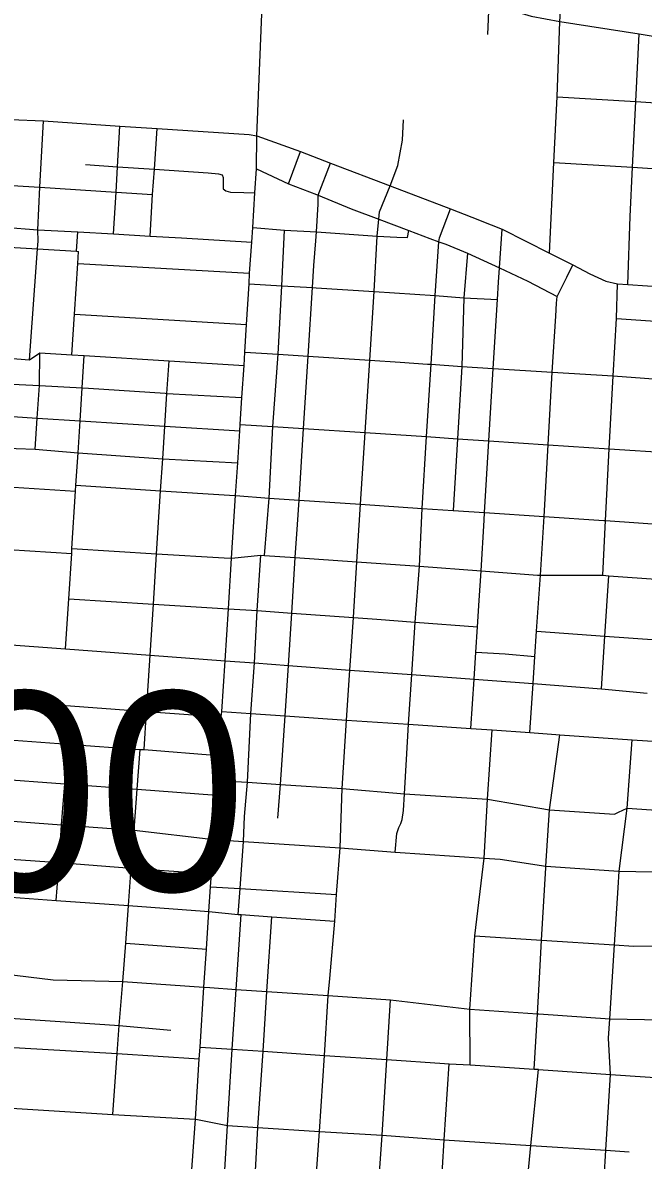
# Model space of a CAD drawing. Extents: x 1729596 to 1934326, y 644115 to 911751.
# Drawn here: x 1831963 to 1835391, y 705719 to 712004 of the extents above; entities that cross this region are included whole.
import ezdxf

# ---------------------------------------------------------------- set-up
doc = ezdxf.new("R2010")
doc.units = 0
for name, color, linetype in [('Default', 7, 'Continuous'), ('GM_X_City_Street', 7, 'Continuous'), ('GM_X_US_Route', 7, 'Continuous')]:
    doc.layers.add(name, color=color, linetype=linetype)

msp = doc.modelspace()

# ---------------------------------------------------------------- linework, layer by layer
at = {"layer": 'GM_X_City_Street'}
for points in [[(1833255.7, 711379.8), (1833255.7, 711379.8), (1833285.9, 712097.8), (1833277.7, 712257.9), (1833296.3, 712626.7), (1833307.9, 712856.7), (1833313.7, 712971.2), (1833333.2, 713262), (1833334.6, 713283.3), (1833353.2, 713559.8), (1833415.7, 714293.7), (1833415.8, 714425.8)], [(1834872.9, 710731.4), (1834896.7, 711230.8), (1834915.1, 711594.6), (1834930.8, 712011.1), (1834943, 712203.2), (1834958.4, 712560.2), (1834979.6, 712779.4), (1834993.9, 713006.4), (1835006.1, 713246), (1835019.5, 713496)], [(1833285.9, 712097.8), (1833458.2, 712114.2), (1833605.3, 712127.8), (1833793.3, 712141.4), (1834035.8, 712127.8), (1834210.1, 712116.9), (1834277.1, 712123.8), (1834539.9, 712109.7), (1834771, 712041), (1834930.8, 712011.1), (1835368.1, 711942.6), (1835695.3, 711888), (1836001.2, 711835.3), (1836382.1, 711787.3), (1836603.6, 711777.1)], [(1834532.6, 711938.3), (1834539.9, 712109.7)], [(1835350.5, 711568.8), (1835368.1, 711942.6)], [(1834915.1, 711594.6), (1835350.5, 711568.8)], [(1835306.1, 710557.8), (1835318.2, 710932.8), (1835332.1, 711205), (1835350.5, 711568.8)], [(1835350.5, 711568.8), (1835679.7, 711547.4)], [(1832047.2, 710776.7), (1832048.5, 710797.6), (1832046.5, 710859.9), (1832058, 711095), (1832078.8, 711461)], [(1832464.6, 710837.5), (1832478.7, 711068.2), (1832487.5, 711208.2), (1832500.5, 711432.8)], [(1833659.3, 706723.4), (1833687.3, 707039.8), (1833697.3, 707186.8), (1833716.5, 707444.6), (1833728.3, 707773), (1833752.3, 708150.6), (1833770.3, 708427.4), (1833789.4, 708717.1), (1833808.7, 709025), (1833829.5, 709343.2), (1833854.3, 709739), (1833880.1, 710138.8), (1833903.7, 710518.6), (1833920.6, 710825.1), (1833929.3, 710918), (1833933.8, 710959.2), (1833992.1, 711102.6), (1834034.7, 711215.5), (1834060.2, 711354.8), (1834065.6, 711467.1)], [(1832667.2, 710824.8), (1832679.9, 711055.4), (1832691, 711194.5), (1832705.4, 711418.9)], [(1832894.5, 705616), (1832916.7, 705945.6), (1832938.1, 706279.6), (1832942.9, 706342.8), (1832964.3, 706674.4), (1832977.7, 706885.1), (1832990.7, 707093), (1833000.7, 707230.2), (1833005.3, 707301.7), (1833018.3, 707491.3), (1833034.3, 707735.6), (1833038.5, 707817.6), (1833045.5, 707955.8), (1833060.1, 708167.8), (1833062.1, 708198.6), (1833080.6, 708478.3), (1833099.5, 708765.3), (1833117.2, 709045.3), (1833138.7, 709392.2), (1833150.7, 709572.9), (1833162.3, 709748.2), (1833164.6, 709784.2), (1833174.1, 709933), (1833185.5, 710109.2), (1833190.5, 710184.2), (1833199.9, 710336.2), (1833213.5, 710561), (1833216.6, 710619.3), (1833228.8, 710792.1), (1833234.3, 710872.6), (1833244.8, 711063.2), (1833254, 711196.4), (1833255.7, 711379.8)], [(1833431.9, 711113.3), (1833497.9, 711293)], [(1832310.3, 711219.8), (1832487.5, 711208.2), (1832691, 711194.5), (1832987.7, 711174.1), (1833044.6, 711169.6), (1833064.8, 711163), (1833069.7, 711148), (1833070.8, 711086.4), (1833085.9, 711075.1), (1833111.1, 711068.4), (1833183.7, 711065.6), (1833244.8, 711063.2)], [(1833254, 711196.4), (1833431.9, 711113.3), (1833586.7, 711054.9)], [(1833480.5, 709232.1), (1833489.5, 709365.8), (1833514.6, 709762.8), (1833539.9, 710161.2), (1833563.5, 710540.2), (1833571.7, 710661.9), (1833583, 710799.1), (1833586.5, 710848.6), (1833594.3, 711001.3), (1833595.1, 711051.7), (1833663.7, 711228.8)], [(1834896.7, 711230.8), (1835332.1, 711205), (1835664.7, 711183.4), (1835949.9, 711163.8), (1836336.7, 711118), (1836728.7, 711102.9), (1837057.9, 711065.3), (1837112.4, 711062.1)], [(1831905, 711105.5), (1832058, 711095), (1832478.7, 711068.2), (1832679.9, 711055.4)], [(1833586.7, 711054.9), (1833595.1, 711051.7), (1833776.5, 710975.3), (1833929.3, 710918), (1834096, 710855.5), (1834212.6, 710811.3)], [(1834020.9, 707421.1), (1834029, 707523.7), (1834041.6, 707556.7), (1834052, 707579.8), (1834058.8, 707602.1), (1834066.3, 707651.3), (1834071.1, 707743.9), (1834082.5, 707932.4), (1834094.3, 708127.4), (1834113.1, 708402), (1834131.1, 708691.8), (1834154.5, 709001), (1834169.1, 709319.8), (1834193.5, 709716.8), (1834218.5, 710116.5), (1834241.9, 710496.6), (1834260.9, 710793), (1834264.7, 710815), (1834326, 710975.3)], [(1829759.5, 710917.4), (1829840.5, 710912.2), (1829940.1, 710905.7), (1830014.7, 710900.7), (1830117.9, 710894.4), (1830215.1, 710887.4), (1830296.7, 710882.3), (1830394.7, 710876), (1830495.4, 710865.2), (1830674.9, 710849.3), (1830851.9, 710837.2), (1830863.5, 710836), (1831086.1, 710819.2), (1831270.4, 710804.6), (1831358.7, 710799), (1831457.7, 710791.4), (1831640.1, 710779.3), (1831856.8, 710765.3), (1832045.7, 710753.8), (1832260.6, 710741.2), (1832272.1, 710740.4)], [(1831861.6, 710873.7), (1832046.5, 710859.9), (1832267.9, 710849.3), (1832464.6, 710837.5), (1832667.2, 710824.8), (1832840.8, 710814.7), (1833228.8, 710792.1)], [(1833234.3, 710872.6), (1833409.1, 710858.6), (1833586.5, 710848.6), (1833791.3, 710834.7), (1833920.6, 710825.1), (1834029.2, 710818.2), (1834088.2, 710816.5), (1834096, 710855.5)], [(1832260.6, 710741.2), (1832267.9, 710849.3)], [(1833299.4, 709059.8), (1833324.4, 709377.6), (1833345.3, 709773.3), (1833374.1, 710172.4), (1833394.9, 710550.8), (1833409.1, 710858.6)], [(1834212.6, 710811.3), (1834260.9, 710793), (1834300, 710780), (1834420.5, 710729.8), (1834596.3, 710649), (1834752.5, 710575.9), (1834915.4, 710490.9)], [(1834511.5, 709255.9), (1834513.9, 709298), (1834538.1, 709693), (1834562.3, 710092.8), (1834586.1, 710474), (1834590.8, 710569.9), (1834596.3, 710649), (1834610.8, 710864.2)], [(1832000.2, 710141.2), (1832045.7, 710753.8), (1832047.2, 710776.7)], [(1832235, 710169.3), (1832249.7, 710393.2), (1832267.1, 710674.4), (1832272.1, 710740.4)], [(1834420.5, 710729.8), (1834399.3, 710484.5), (1834389.3, 710104.7), (1834364.4, 709704.6), (1834340.5, 709308.6)], [(1832267.1, 710674.4), (1833216.6, 710619.3)], [(1834764.3, 708082.2), (1834782.7, 708352.8), (1834792.6, 708502.5), (1834801.7, 708641.8), (1834822.3, 708951.2), (1834844.1, 709275.8), (1834865.9, 709671), (1834888.5, 710072.6), (1834907.6, 710382.4), (1834912, 710455.3), (1834915.4, 710490.9), (1834968.6, 710598), (1835001.4, 710665.4)], [(1833213.5, 710561), (1833394.9, 710550.8), (1833563.5, 710540.2), (1833583.2, 710538.9)], [(1835167.1, 708950.8), (1835181.9, 709253.4), (1835202.1, 709648.8), (1835224.9, 710052.4), (1835242.7, 710370.3), (1835248.8, 710562.1)], [(1833583.2, 710538.9), (1833903.7, 710518.6), (1834241.9, 710496.6), (1834399.3, 710484.5), (1834586.1, 710474)], [(1832249.7, 710393.2), (1833199.9, 710336.2)], [(1835242.7, 710370.3), (1835591.7, 710345.1), (1835914.9, 710327.2)], [(1830074.5, 710303.9), (1830086.1, 710302.9), (1830256.1, 710291.4), (1830282.2, 710289.6), (1830362.2, 710284.2), (1830496.9, 710276.4), (1830693.8, 710265.7), (1830839.2, 710256), (1830867.5, 710254.6), (1831049.7, 710243.2), (1831107.1, 710239.8), (1831233.3, 710233), (1831313.5, 710228.6), (1831429.4, 710173.8), (1831466.7, 710171.4), (1831587.8, 710165.6), (1831809.7, 710155), (1831860.6, 710152.6), (1832000.2, 710141.2), (1832058.5, 710180.5), (1832235, 710169.3), (1832303.1, 710165), (1832771.5, 710135.8), (1833185.5, 710109.2)], [(1832031.1, 709646.9), (1832043.6, 709819.6), (1832055, 709999.4), (1832058.5, 710180.5)], [(1833190.5, 710184.2), (1833374.1, 710172.4), (1833539.9, 710161.2), (1833880.1, 710138.8), (1834048.9, 710127.6), (1834198.6, 710117.8)], [(1832199.6, 708543.8), (1832217.9, 708821), (1832233.9, 709071.2), (1832235.3, 709098.2), (1832255.1, 709416.2), (1832257.3, 709448.8), (1832268.8, 709627.3), (1832280.5, 709804.8), (1832292.1, 709986.4), (1832303.1, 710165)], [(1832633.1, 707987.4), (1832647.3, 708197.8), (1832666.7, 708509.8), (1832685.1, 708790.8), (1832702.9, 709070), (1832724.9, 709417), (1832736.3, 709594.9), (1832748.1, 709775.2), (1832759.9, 709956), (1832771.5, 710135.8)], [(1834198.6, 710117.8), (1834218.5, 710116.5), (1834389.3, 710104.7), (1834562.3, 710092.8), (1834888.5, 710072.6), (1835224.9, 710052.4), (1835570.3, 710027.6), (1835902.3, 710005.8), (1836277.5, 709980.8), (1836666.9, 709952.3), (1837025.5, 709928), (1837449.3, 709900.2), (1837870, 709871.4), (1838234.5, 709847.4), (1838601.9, 709823.2)], [(1831160.3, 710039.9), (1831342.9, 710034.2), (1832055, 709999.4), (1832292.1, 709986.4), (1832326.5, 709984.1)], [(1832326.5, 709984.1), (1832750.2, 709956.6)], [(1832750.2, 709956.6), (1832759.9, 709956), (1833174.1, 709933)], [(1831367.4, 709862.4), (1831551.7, 709851.9), (1832043.6, 709819.6), (1832280.5, 709804.8), (1832748.1, 709775.2), (1833162.3, 709748.2)], [(1833164.6, 709784.2), (1833345.3, 709773.3), (1833514.6, 709762.8), (1833854.3, 709739), (1834193.5, 709716.8), (1834364.4, 709704.6), (1834538.1, 709693), (1834865.9, 709671), (1835202.1, 709648.8), (1835546.1, 709628.2), (1835877.9, 709606.2), (1836250.5, 709580.4), (1836640.5, 709554.8), (1836999.4, 709531.4), (1837423.7, 709501.2), (1837842.5, 709472.4), (1838207.9, 709446.6), (1838572.7, 709421)], [(1831153.3, 709701.7), (1831177.3, 709700.2), (1831395.1, 709685.7), (1831579, 709675), (1831746.8, 709665.8), (1831926.5, 709651.1), (1832031.1, 709646.9), (1832268.8, 709627.3), (1832736.3, 709594.9), (1833150.7, 709572.9)], [(1828993.4, 709265.6), (1829244.1, 709303.4), (1829481.2, 709335), (1829740.3, 709373.6), (1829985.2, 709407.8), (1830226.3, 709443), (1830459.8, 709475.5), (1830611.5, 709496.6), (1830762.1, 709516.3), (1830935.2, 709504), (1831163.7, 709489), (1831410.1, 709472.8), (1831570.5, 709462.2), (1831727.3, 709451.1), (1831912.1, 709438), (1832255.1, 709416.2)], [(1832257.3, 709448.8), (1832724.9, 709417), (1833105.6, 709394.2)], [(1833105.6, 709394.2), (1833138.7, 709392.2), (1833324.4, 709377.6), (1833489.5, 709365.8), (1833829.5, 709343.2), (1834169.1, 709319.8), (1834340.5, 709308.6), (1834513.9, 709298), (1834844.1, 709275.8), (1835172.9, 709254)], [(1833412.2, 708174.7), (1833430.7, 708452.6), (1833449.5, 708741.6), (1833468, 709049.1), (1833480.5, 709232.1)], [(1834437.9, 708104), (1834456.1, 708377), (1834466.1, 708525.6), (1834475.1, 708666.2), (1834484.8, 708812.3), (1834495.7, 708975.8), (1834511.5, 709255.9)], [(1835172.9, 709254), (1835181.9, 709253.4), (1835521.5, 709229.6), (1835721.9, 709217.3), (1835853.5, 709210.6), (1836226.5, 709182), (1836616.5, 709157.5), (1836973.1, 709134.1), (1836975.2, 709133.9)], [(1829035.7, 708972.6), (1829287.4, 709008.8), (1829523.9, 709043.2), (1829782.3, 709080.2), (1830027, 709115.8), (1830269.9, 709150.8), (1830506.6, 709184.4), (1830654, 709205.2), (1830798.9, 709226), (1830811.7, 709162.2), (1830912.3, 709159), (1831141.5, 709143.4), (1831387.7, 709127.2), (1831545.5, 709116.7), (1831703.4, 709106.6), (1831887.1, 709093), (1832233.9, 709071.2)], [(1832235.3, 709098.2), (1832702.9, 709070), (1833075.5, 709047.8)], [(1833075.5, 709047.8), (1833117.2, 709045.3), (1833277.6, 709061.1), (1833299.4, 709059.8), (1833468, 709049.1), (1833808.7, 709025), (1834154.5, 709001), (1834495.7, 708975.8), (1834806.6, 708952.4)], [(1833153.6, 707077.1), (1833163.5, 707220.4), (1833182.7, 707480.4), (1833189.1, 707618.8), (1833204.4, 707807.2), (1833224, 708186.6), (1833244.3, 708466.4), (1833258.8, 708756.3), (1833277.6, 709061.1)], [(1834806.6, 708952.4), (1834822.3, 708951.2), (1835122.1, 708950.8)], [(1835122.1, 708950.8), (1835167.1, 708950.8), (1835200.1, 708948.6), (1835486.3, 708928), (1835698.9, 708903.5), (1835834.3, 708888), (1836207.3, 708862.8), (1836596.7, 708836.6), (1836953.7, 708812), (1837376.7, 708781.8), (1837792.1, 708753.6), (1838157.6, 708726.6), (1838479.4, 708707.7)], [(1835160.9, 708323.2), (1835178.9, 708614), (1835200.1, 708948.6)], [(1832217.9, 708821), (1832685.1, 708790.8), (1833068.5, 708767.2)], [(1833068.5, 708767.2), (1833099.5, 708765.3), (1833258.8, 708756.3), (1833449.5, 708741.6), (1833789.4, 708717.1), (1833918.7, 708707.5)], [(1833918.7, 708707.5), (1834131.1, 708691.8), (1834475.1, 708666.2)], [(1829889.3, 708499.2), (1830110.3, 708531.8), (1830354.3, 708565.8), (1830589.4, 708599.5), (1830738.7, 708620.8), (1830888.9, 708640.8), (1830918.4, 708639.6), (1831103.3, 708625), (1831243.7, 708614.6), (1831345.1, 708607.1), (1831504.3, 708595.3), (1831849.8, 708569.9), (1832199.6, 708543.8), (1832666.7, 708509.8), (1833080.6, 708478.3), (1833244.3, 708466.4), (1833430.7, 708452.6), (1833770.3, 708427.4), (1834113.1, 708402), (1834456.1, 708377), (1834782.7, 708352.8), (1835160.9, 708323.2), (1835413.3, 708299.2)], [(1834801.7, 708641.8), (1835178.9, 708614)], [(1835178.9, 708614), (1835464.9, 708593.4), (1835687.5, 708575.7), (1835813.9, 708568.4), (1836187.7, 708542), (1836577.1, 708517), (1836931.9, 708492.2), (1837355.3, 708463.6), (1837770.3, 708435.1), (1838135.5, 708410.2)], [(1834466.1, 708525.6), (1834627.4, 708515.9), (1834792.6, 708502.5)], [(1831044.3, 708292.3), (1831090.1, 708302.6), (1831153.8, 708308.2), (1831233, 708302.2), (1831478.5, 708284.1), (1831593.1, 708275.7), (1831828.8, 708258.6), (1832647.3, 708197.8), (1833060.1, 708167.8)], [(1833062.1, 708198.6), (1833224, 708186.6), (1833412.2, 708174.7), (1833752.3, 708150.6), (1834094.3, 708127.4), (1834437.9, 708104), (1834555.7, 708096.4), (1834764.3, 708082.2), (1834907.1, 708071.5)], [(1833372.5, 707608.8), (1833386.7, 707794), (1833412.2, 708174.7)], [(1831016.2, 708106.8), (1831217.1, 708091.9), (1831462.7, 708074.2), (1831813.5, 708047.8), (1832212.2, 708017.8), (1832611.1, 707988.8), (1832633.1, 707987.4), (1833045.5, 707955.8)], [(1834434.9, 706245.2), (1834433.3, 706552.7), (1834460.9, 706957.8), (1834512.1, 707387.9), (1834531.3, 707713.3), (1834555.7, 708096.4)], [(1834851.9, 707333.7), (1834852.4, 707342.7), (1834872.9, 707654.6), (1834929.7, 708069.8)], [(1834907.1, 708071.5), (1834929.7, 708069.8), (1835328.7, 708042.4), (1835780.7, 708012.4)], [(1835149.7, 705167.6), (1835166.1, 705464.8), (1835184.1, 705773.4), (1835209.1, 706192.8), (1835198.5, 706392.9), (1835205.5, 706500.6), (1835232.3, 706908.9), (1835253, 707224.7), (1835257.9, 707315.8), (1835301.3, 707663.4), (1835328.7, 708042.4)], [(1832148.4, 707154.1), (1832163.6, 707363.8), (1832177.6, 707571.3), (1832196.2, 707797.7), (1832212.2, 708017.8)], [(1832461.4, 705971.8), (1832484.1, 706307.8), (1832496.4, 706462.9), (1832515.7, 706707), (1832531.9, 706918.3), (1832547.9, 707126), (1832562.8, 707333.2), (1832578.7, 707542), (1832594.9, 707768.2), (1832611.1, 707988.8)], [(1831204.3, 707868.9), (1831798.2, 707827.4), (1832196.2, 707797.7), (1832594.9, 707768.2), (1833034.3, 707735.6)], [(1833038.5, 707817.6), (1833204.4, 707807.2), (1833386.7, 707794), (1833728.3, 707773), (1834071.1, 707743.9), (1834329, 707726.1), (1834531.3, 707713.3), (1834872.9, 707654.6), (1835231.2, 707630.9), (1835253.2, 707641.1)], [(1835253.2, 707641.1), (1835301.3, 707663.4), (1835756.7, 707632.2), (1836103.2, 707608.9)], [(1830975.7, 707628.7), (1831185.1, 707643.5), (1831783.1, 707602.2), (1832177.6, 707571.3), (1832578.7, 707542), (1833018.3, 707491.3), (1833182.7, 707480.4), (1833716.5, 707444.6), (1834020.9, 707421.1), (1834512.1, 707387.9), (1834599.5, 707382.2), (1834852.4, 707342.7), (1835227.6, 707317.8)], [(1831764.1, 707392.3), (1831765.2, 707392.2), (1832163.6, 707363.8), (1832562.8, 707333.2), (1833005.3, 707301.7)], [(1834749.5, 705194), (1834767.3, 705490.2), (1834749.6, 705588.1), (1834770.6, 705800.1), (1834812.3, 706219.6), (1834788.4, 706221.2), (1834806.1, 706527.7), (1834817.5, 706724.7), (1834829.3, 706934.4), (1834851.9, 707333.7)], [(1835227.6, 707317.8), (1835257.9, 707315.8), (1835714.3, 707307.2)], [(1833000.7, 707230.2), (1833163.5, 707220.4), (1833697.3, 707186.8)], [(1831738.5, 707184), (1831748.9, 707183.2), (1832148.4, 707154.1), (1832547.9, 707126), (1832966.7, 707094.8)], [(1832895.5, 702734.2), (1832916.5, 703097.8), (1832936.4, 703417.5), (1832955.1, 703728.5), (1832978.5, 704098.5), (1832996.6, 704380.9), (1833015, 704691.1), (1833037.1, 705010.3), (1833053.9, 705304.9), (1833075.7, 705603.2), (1833095.1, 705911.3), (1833119.5, 706331.8), (1833142.2, 706662.6), (1833169.8, 707075.9)], [(1832966.7, 707094.8), (1832990.7, 707093), (1833153.6, 707077.1), (1833169.8, 707075.9), (1833340.1, 707064), (1833687.3, 707039.8)], [(1833151.5, 704086), (1833170.7, 704368.6), (1833190.3, 704678.6), (1833210.1, 704998.6), (1833223.7, 705294.4), (1833245.1, 705592.6), (1833262.7, 705899.8), (1833290.9, 706321), (1833311.3, 706651.5), (1833340.1, 707064)], [(1829335.2, 706892.6), (1829544, 706924.9), (1829587.7, 706924.8), (1829823.7, 706908), (1830372.3, 706866.8), (1830921.5, 706823.2), (1831127, 706808.7), (1831719.9, 706766), (1832130.7, 706715.3), (1832515.7, 706707), (1832964.3, 706674.4), (1832997, 706672.2)], [(1832531.9, 706918.3), (1832977.7, 706885.1)], [(1834460.9, 706957.8), (1834829.3, 706934.4), (1835232.3, 706908.9), (1835337.6, 706902.2), (1835711.3, 706905.4), (1836059.7, 706851.5), (1836062.1, 706851.3), (1836065.9, 706851.1)], [(1833488.9, 704061.8), (1833506.1, 704346), (1833525.3, 704656.4), (1833546.5, 704976.2), (1833562.5, 705272.4), (1833581.1, 705570), (1833602.1, 705877.4), (1833630.1, 706297.4), (1833650.9, 706628.8), (1833659.3, 706723.4)], [(1832997, 706672.2), (1833142.2, 706662.6), (1833311.3, 706651.5), (1833650.9, 706628.8), (1833995.3, 706605.6), (1834433.3, 706552.7), (1834806.1, 706527.7), (1834814.6, 706527.2), (1835205.5, 706500.6), (1835686.3, 706490.8), (1836035.4, 706444.3), (1836414.2, 706419.9), (1836424.6, 706419.3), (1836453.7, 706417.8)], [(1833805.5, 703673.4), (1833830.1, 704039.2), (1833849.9, 704324.8), (1833869.7, 704633.8), (1833888.7, 704953.2), (1833907.5, 705249.8), (1833927.1, 705545.2), (1833947.9, 705856.4), (1833974.6, 706274.9), (1833995.3, 706605.6)], [(1830848.7, 706578.8), (1830904.4, 706574.7), (1831105.4, 706560.1), (1831701.3, 706517.2), (1832416.6, 706468.4)], [(1832416.6, 706468.4), (1832496.4, 706462.9), (1832782, 706438)], [(1830861.2, 706403.9), (1830892.7, 706402), (1831689.7, 706354.4), (1832484.1, 706307.8), (1832938.1, 706279.6)], [(1832942.9, 706342.8), (1833119.5, 706331.8), (1833290.9, 706321), (1833630.1, 706297.4), (1833974.6, 706274.9), (1834293, 706252.9)], [(1834152.5, 703672.2), (1834174.7, 704011.6), (1834191.5, 704301), (1834210.5, 704610.6), (1834230.9, 704930.6), (1834248.9, 705228.2), (1834272.9, 705522.6), (1834291.9, 705832.2), (1834318.3, 706251.2)], [(1834293, 706252.9), (1834318.3, 706251.2), (1834434.9, 706245.2), (1834788.4, 706221.2), (1834812.3, 706219.6), (1835209.1, 706192.8), (1835619.9, 706165.6)], [(1830333.8, 706101.3), (1830870.9, 706069.8), (1831663.2, 706020.4), (1832461.4, 705971.8), (1832916.7, 705945.6), (1832919.1, 705945.2)], [(1832919.1, 705945.2), (1833095.1, 705911.3), (1833262.7, 705899.8), (1833602.1, 705877.4), (1833947.9, 705856.4), (1834291.9, 705832.2), (1834770.6, 705800.1), (1835184.1, 705773.4), (1835313.4, 705765.7)]]:
    msp.add_lwpolyline(points, dxfattribs=at)
at = {"layer": 'GM_X_US_Route'}
msp.add_lwpolyline([(1831896.3, 711470.1), (1832078.8, 711461), (1832500.5, 711432.8), (1832705.4, 711418.9), (1833214.9, 711385.9), (1833255.7, 711379.8), (1833497.9, 711293), (1833663.7, 711228.8), (1833992.1, 711102.6), (1834326, 710975.3), (1834443.2, 710930.2), (1834550.9, 710887.6), (1834610.8, 710864.2), (1834872.9, 710731.4), (1835001.4, 710665.4), (1835095.1, 710615.9), (1835183.7, 710575.1), (1835248.8, 710562.1), (1835306.1, 710557.8), (1835630.7, 710536.1)], dxfattribs=at)

# ---------------------------------------------------------------- texts
at = {"layer": 'Default'}
msp.add_text('10.00', height=1100, dxfattribs=at).set_placement((1829518, 707207.3))

doc.saveas('drawing.dxf')
